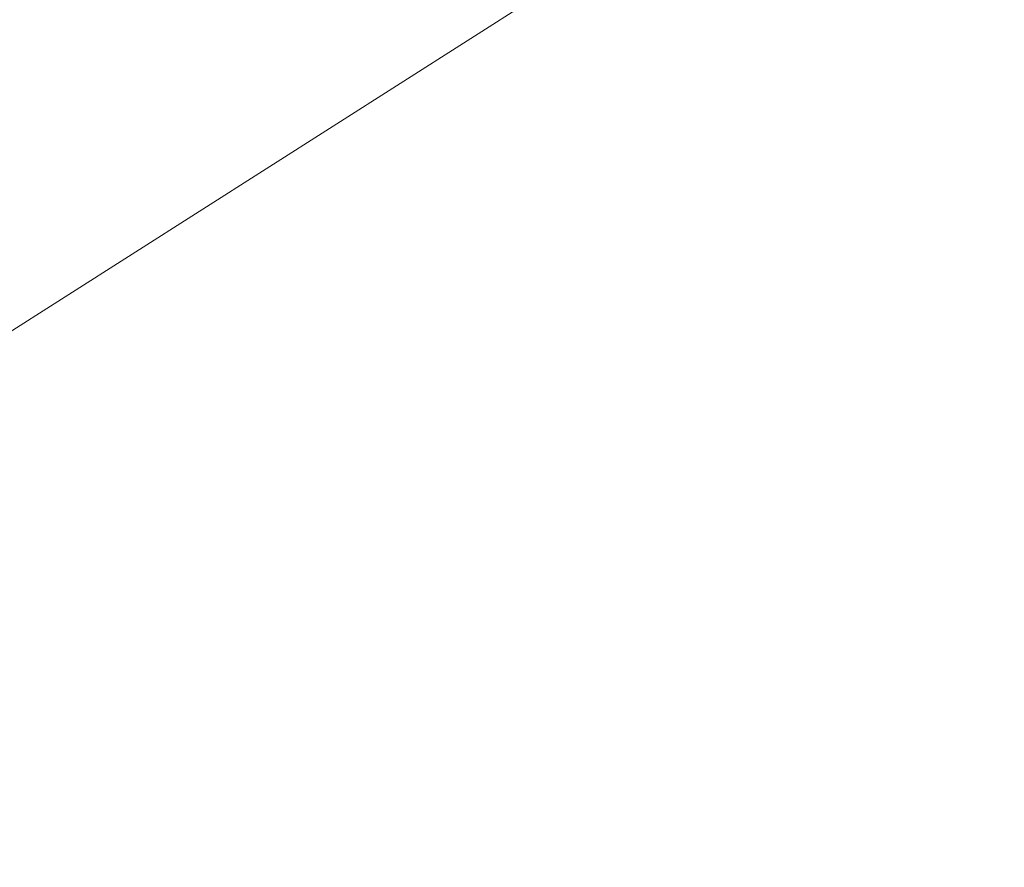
# Model space of a CAD drawing. Header units: metres. Extents: x 163628 to 167855, y 402678 to 405435.
# Tile 499 of 656: x 167395.38 to 167396.255, y 404863.116 to 404863.87. Entities that reach past the tile are written whole.
import ezdxf

# ---------------------------------------------------------------- set-up
doc = ezdxf.new("R2010")
doc.units = ezdxf.units.M
for name, pattern in [('X-CA190022.004-UO-DWM_Snelfietsroute$0$1-2', [3, 0, -2, 1]), ('X-CA190022.004-UO-DWM_Snelfietsroute$0$VH-GELEIDEBAND_50X200', [8, 4, -2, 0, -2]), ('X-CA190022.004-UO-DWM_Snelfietsroute$0$VH-OPSLUITBAND_80X200', [14, 8, -2, 2, -2])]:
    doc.linetypes.add(name, pattern=pattern)
for name, color, linetype, lineweight in [('X-CA190022.004-UO-DTM inmeting$0$B-ME-KG-BEHEERGRENS-G', 246, 'X-CA190022.004-UO-DTM inmeting$0$KG-BG', 0), ('X-CA190022.004-UO-DWM_Snelfietsroute$0$N-WE-VH-KANTOPSLUITING_ACHTERKANTBAND-G', 125, 'Continuous', 25), ('X-CA190022.004-UO-DWM_Snelfietsroute$0$N-WE-VH-KANTOPSLUITING_GELEIDEBAND_50X200-G', 125, 'X-CA190022.004-UO-DWM_Snelfietsroute$0$VH-GELEIDEBAND_50X200', 25), ('X-CA190022.004-UO-DWM_Snelfietsroute$0$N-WE-VH-KANTOPSLUITING_OPSLUITBAND_80X200-G', 125, 'X-CA190022.004-UO-DWM_Snelfietsroute$0$VH-OPSLUITBAND_80X200', 25), ('X-CA190022.004-UO-DWM_Snelfietsroute$0$N-WE-VW-MARKERING_LANGS_STREEP_12-G', 7, 'X-CA190022.004-UO-DWM_Snelfietsroute$0$1-2', 35), ('X-CA190022.004-UO-DWM_Snelfietsroute$0$N-WE-VW-MARKERING_LANGS_STREEP_DOORGETROKKEN_010-G', 125, 'Continuous', 25)]:
    doc.layers.add(name, color=color, linetype=linetype, lineweight=lineweight)
doc.linetypes.add('X-CA190022.004-UO-DTM inmeting$0$KG-BG', pattern='A,5.5,-2,[4,NLCS.SHX,S=1,R=0,X=0,Y=0],-2', length=9.5)

msp = doc.modelspace()

# ---------------------------------------------------------------- linework, layer by layer
at = {"layer": 'X-CA190022.004-UO-DTM inmeting$0$B-ME-KG-BEHEERGRENS-G', "ltscale": 0.5}
msp.add_line((167398.189, 404865.388, 9.09), (167389.175, 404859.644, 9.101), dxfattribs=at)
at = {"layer": 'X-CA190022.004-UO-DWM_Snelfietsroute$0$N-WE-VH-KANTOPSLUITING_ACHTERKANTBAND-G', "ltscale": 0.2, "flags": 128}
for points in [[(167393.93447, 404861.53438, 0.023806), (167401.63888, 404866.51056, 0.023806)], [(167394.65229, 404860.29759, 0.021249), (167401.6548, 404864.76986, 0.021249)]]:
    msp.add_lwpolyline(points, format="xyb", dxfattribs=at)
at = {"layer": 'X-CA190022.004-UO-DWM_Snelfietsroute$0$N-WE-VH-KANTOPSLUITING_GELEIDEBAND_50X200-G', "ltscale": 0.2, "flags": 128}
msp.add_lwpolyline([(167394.75269, 404860.12462, 0.021252), (167401.77043, 404864.60667, 0.021252)], format="xyb", dxfattribs=at)
at = {"layer": 'X-CA190022.004-UO-DWM_Snelfietsroute$0$N-WE-VH-KANTOPSLUITING_OPSLUITBAND_80X200-G', "ltscale": 0.2, "flags": 128}
msp.add_lwpolyline([(167393.97463, 404861.46519, 0.023806), (167401.68543, 404866.44551, 0.023806)], format="xyb", dxfattribs=at)
at = {"layer": 'X-CA190022.004-UO-DWM_Snelfietsroute$0$N-WE-VW-MARKERING_LANGS_STREEP_12-G', "linetype": 'X-CA190022.004-UO-DWM_Snelfietsroute$0$1-2', "const_width": 0.1, "flags": 128}
msp.add_lwpolyline([(167321.05343, 404815.06954, 0.001527), (167328.83156, 404819.5522), (167395.75663, 404858.39485, 0.023806), (167403.75124, 404863.55847, 0.023806)], format="xyb", dxfattribs=at)
at = {"layer": 'X-CA190022.004-UO-DWM_Snelfietsroute$0$N-WE-VW-MARKERING_LANGS_STREEP_DOORGETROKKEN_010-G', "const_width": 0.1, "flags": 128}
msp.add_lwpolyline([(167394.82798, 404859.99488, 0.023806), (167402.67469, 404865.06298, 0.023806)], format="xyb", dxfattribs=at)

doc.saveas('drawing.dxf')
